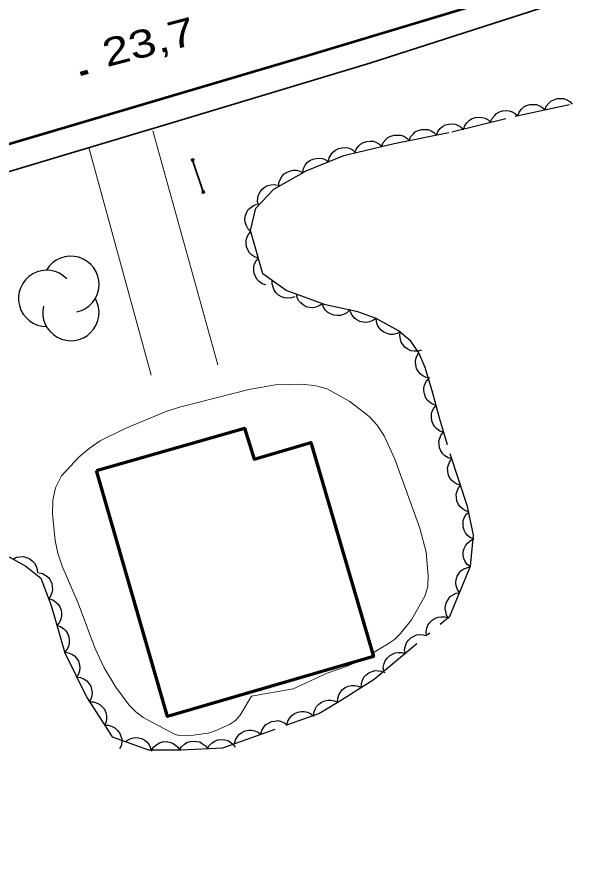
# Model space of a CAD drawing. Extents: x 356765 to 358572, y 5103174 to 5104650.
# Drawn here: x 357794.34 to 357824.26, y 5103943.46 to 5103988.63 of the extents above; entities that cross this region are included whole.
import ezdxf

# ---------------------------------------------------------------- set-up
doc = ezdxf.new("R2010")
doc.units = 0
doc.header["$LTSCALE"] = 0.6
doc.linetypes.add('DOT_DASHED', pattern=[7.7, 5, -1.2, 0.3, -1.2])
for name, color, linetype, lineweight in [('19', 7, 'Continuous', 13), ('2', 7, 'Continuous', 13), ('21', 7, 'Continuous', 53), ('22', 7, 'Continuous', 35), ('3', 7, 'Continuous', 140), ('31', 7, 'Continuous', 70), ('36', 7, 'Continuous', 13), ('44', 7, 'Continuous', 25)]:
    doc.layers.add(name, color=color, linetype=linetype, lineweight=lineweight)

msp = doc.modelspace()

# ---------------------------------------------------------------- linework, layer by layer
at = {"layer": '19'}
for p, q in [((357801.67, 5103982.49), (357805.17, 5103969.88)), ((357801.57, 5103969.32), (357798.22, 5103981.58))]:
    msp.add_line(p, q, dxfattribs=at)
at = {"layer": '2'}
for points in [[(357806.99, 5103952.03), (357806.38, 5103951.01), (357806.12, 5103950.72), (357805.8, 5103950.5), (357805.03, 5103950.16), (357804.64, 5103950.04), (357803.86, 5103949.92), (357803.12, 5103949.9), (357802.83, 5103949.98), (357801.15, 5103950.88), (357800.76, 5103951.18), (357800.39, 5103951.55), (357799.67, 5103952.51), (357799.05, 5103953.55), (357798.54, 5103954.63), (357797.65, 5103957.04), (357796.78, 5103959.04), (357796.56, 5103959.73), (357796.41, 5103960.42), (357796.26, 5103961.84), (357796.28, 5103962.58), (357796.43, 5103963.26), (357796.75, 5103963.9), (357797.7, 5103964.92), (357798.23, 5103965.38), (357798.83, 5103965.79), (357800.18, 5103966.44), (357802.42, 5103967.38), (357803.18, 5103967.62), (357806.84, 5103968.55), (357808.28, 5103968.8), (357809.68, 5103968.84), (357810.37, 5103968.76), (357811.06, 5103968.58), (357812.27, 5103967.91), (357813.32, 5103967.09), (357813.75, 5103966.62), (357814.12, 5103966.05), (357814.71, 5103964.8), (357816.04, 5103961.08), (357816.38, 5103959.79), (357816.5, 5103958.51), (357816.47, 5103957.96), (357816.33, 5103957.45), (357815.59, 5103956.15), (357815.01, 5103955.4), (357814.68, 5103955.08), (357814.31, 5103954.83), (357813.5, 5103954.35)], [(357812.82, 5103953.95), (357812.79, 5103953.93), (357812.1, 5103953.63), (357811.06, 5103953.26), (357809.22, 5103952.43), (357806.99, 5103952.03)]]:
    msp.add_lwpolyline(points, dxfattribs=at)
at = {"layer": '21'}
msp.add_lwpolyline([(357861.81, 5104005.16), (357849.29, 5104000.32), (357839.84, 5103996.55), (357827.79, 5103992.05), (357818.78, 5103989.17), (357809.94, 5103986.51), (357799.82, 5103983.5), (357791.18, 5103980.96), (357773.86, 5103976.18), (357750.32, 5103970.73), (357747.82, 5103970.18), (357735.23, 5103967.55), (357724.5, 5103965.08), (357711.57, 5103962.2), (357690.8, 5103957.59), (357678.36, 5103954.94), (357640.5, 5103946.09)], dxfattribs=at)
at = {"layer": '22'}
msp.add_lwpolyline([(357854.01, 5104000.38), (357844.1, 5103996.66), (357833.56, 5103992.87), (357823.57, 5103989.42), (357813.35, 5103986.13), (357803.23, 5103983.08), (357792.24, 5103979.79), (357781.87, 5103976.69), (357769.45, 5103973.63), (357757.47, 5103970.99), (357744.74, 5103968.09), (357732.63, 5103965.47), (357721.21, 5103962.9), (357709.07, 5103960.19), (357697.62, 5103957.74), (357696.62, 5103957.53), (357693.84, 5103956.93), (357685.1, 5103955.04), (357676.27, 5103952.93), (357672.32, 5103952), (357660.23, 5103949.32), (357647.75, 5103946.51), (357634.21, 5103943.46)], dxfattribs=at)
at = {"layer": '3'}
msp.add_line((357797.77, 5103985.55), (357798.16, 5103985.66), dxfattribs=at)
at = {"layer": '31'}
msp.add_lwpolyline([(357798.64, 5103964.18), (357806.61, 5103966.46), (357807.13, 5103964.8), (357810.18, 5103965.69), (357813.55, 5103954.16), (357802.45, 5103950.93), (357798.64, 5103964.18)], close=True, dxfattribs=at)
at = {"layer": '36', "lineweight": 35}
msp.add_line((357803.81, 5103980.91), (357804.38, 5103979.19), dxfattribs=at)
for centre in [(357803.8144, 5103980.9118), (357804.3844, 5103979.1918)]:
    msp.add_circle(centre, 0.0604, dxfattribs=at)
at = {"layer": '44'}
for points in [[(357822.79, 5103983.62), (357822.86, 5103983.81), (357822.99, 5103983.97), (357823.11, 5103984.08), (357823.27, 5103984.16), (357823.44, 5103984.22), (357823.64, 5103984.23), (357823.8, 5103984.22), (357823.96, 5103984.15), (357824.12, 5103984.06), (357824.25, 5103983.93)], [(357821.32, 5103983.3), (357821.4, 5103983.49), (357821.53, 5103983.65), (357821.64, 5103983.77), (357821.8, 5103983.85), (357821.98, 5103983.9), (357822.17, 5103983.91), (357822.33, 5103983.9), (357822.5, 5103983.84), (357822.66, 5103983.74), (357822.79, 5103983.62)], [(357819.86, 5103982.95), (357819.93, 5103983.14), (357820.06, 5103983.3), (357820.17, 5103983.42), (357820.33, 5103983.51), (357820.5, 5103983.56), (357820.69, 5103983.58), (357820.86, 5103983.57), (357821.02, 5103983.51), (357821.19, 5103983.42), (357821.32, 5103983.3)], [(357816.94, 5103982.26), (357817.02, 5103982.45), (357817.15, 5103982.61), (357817.27, 5103982.72), (357817.43, 5103982.8), (357817.61, 5103982.85), (357817.8, 5103982.86), (357817.96, 5103982.85), (357818.12, 5103982.78), (357818.28, 5103982.69), (357818.41, 5103982.56)], [(357818.41, 5103982.59), (357818.48, 5103982.78), (357818.6, 5103982.94), (357818.72, 5103983.06), (357818.87, 5103983.15), (357819.05, 5103983.21), (357819.24, 5103983.22), (357819.4, 5103983.21), (357819.57, 5103983.16), (357819.73, 5103983.07), (357819.86, 5103982.95)], [(357815.47, 5103981.96), (357815.55, 5103982.16), (357815.68, 5103982.31), (357815.8, 5103982.43), (357815.96, 5103982.5), (357816.14, 5103982.56), (357816.33, 5103982.56), (357816.49, 5103982.55), (357816.65, 5103982.48), (357816.81, 5103982.39), (357816.94, 5103982.26)], [(357812.55, 5103981.3), (357812.62, 5103981.5), (357812.75, 5103981.66), (357812.86, 5103981.77), (357813.02, 5103981.86), (357813.19, 5103981.91), (357813.38, 5103981.92), (357813.55, 5103981.92), (357813.71, 5103981.86), (357813.87, 5103981.77), (357814.01, 5103981.64)], [(357814, 5103981.66), (357814.08, 5103981.86), (357814.21, 5103982.01), (357814.33, 5103982.13), (357814.49, 5103982.2), (357814.67, 5103982.26), (357814.86, 5103982.26), (357815.02, 5103982.25), (357815.18, 5103982.19), (357815.34, 5103982.09), (357815.47, 5103981.96)], [(357811.13, 5103980.82), (357811.17, 5103981.03), (357811.27, 5103981.21), (357811.37, 5103981.34), (357811.51, 5103981.45), (357811.67, 5103981.53), (357811.86, 5103981.57), (357812.02, 5103981.59), (357812.19, 5103981.56), (357812.37, 5103981.49), (357812.52, 5103981.39)], [(357809.74, 5103980.26), (357809.78, 5103980.46), (357809.88, 5103980.64), (357809.98, 5103980.77), (357810.12, 5103980.88), (357810.28, 5103980.96), (357810.47, 5103981), (357810.63, 5103981.02), (357810.81, 5103980.99), (357810.98, 5103980.92), (357811.13, 5103980.82)], [(357808.45, 5103979.49), (357808.46, 5103979.7), (357808.54, 5103979.89), (357808.62, 5103980.03), (357808.74, 5103980.16), (357808.9, 5103980.26), (357809.08, 5103980.33), (357809.23, 5103980.37), (357809.41, 5103980.36), (357809.59, 5103980.31), (357809.75, 5103980.23)], [(357807.36, 5103978.48), (357807.31, 5103978.68), (357807.33, 5103978.88), (357807.36, 5103979.04), (357807.45, 5103979.2), (357807.56, 5103979.34), (357807.72, 5103979.46), (357807.86, 5103979.54), (357808.03, 5103979.58), (357808.21, 5103979.59), (357808.39, 5103979.56)], [(357806.92, 5103977.07), (357806.78, 5103977.22), (357806.69, 5103977.4), (357806.64, 5103977.56), (357806.63, 5103977.74), (357806.66, 5103977.92), (357806.73, 5103978.1), (357806.81, 5103978.24), (357806.94, 5103978.36), (357807.09, 5103978.46), (357807.26, 5103978.53)], [(357807.35, 5103975.63), (357807.15, 5103975.69), (357806.99, 5103975.81), (357806.87, 5103975.92), (357806.78, 5103976.07), (357806.71, 5103976.24), (357806.69, 5103976.43), (357806.69, 5103976.6), (357806.74, 5103976.77), (357806.83, 5103976.93), (357806.94, 5103977.07)], [(357807.76, 5103974.18), (357807.56, 5103974.25), (357807.4, 5103974.37), (357807.28, 5103974.48), (357807.19, 5103974.63), (357807.12, 5103974.8), (357807.1, 5103974.99), (357807.1, 5103975.15), (357807.15, 5103975.32), (357807.24, 5103975.49), (357807.35, 5103975.63)], [(357809.32, 5103973.55), (357809.13, 5103973.48), (357808.93, 5103973.47), (357808.76, 5103973.48), (357808.6, 5103973.54), (357808.44, 5103973.63), (357808.3, 5103973.77), (357808.2, 5103973.9), (357808.14, 5103974.06), (357808.1, 5103974.24), (357808.1, 5103974.42)], [(357810.8, 5103973.17), (357810.63, 5103973.05), (357810.44, 5103972.98), (357810.28, 5103972.95), (357810.1, 5103972.97), (357809.93, 5103973.01), (357809.76, 5103973.11), (357809.63, 5103973.21), (357809.52, 5103973.35), (357809.44, 5103973.51), (357809.4, 5103973.69)], [(357812.26, 5103972.83), (357812.11, 5103972.68), (357811.93, 5103972.59), (357811.77, 5103972.54), (357811.6, 5103972.53), (357811.41, 5103972.55), (357811.24, 5103972.62), (357811.09, 5103972.7), (357810.97, 5103972.83), (357810.86, 5103972.98), (357810.8, 5103973.15)], [(357813.69, 5103972.38), (357813.52, 5103972.26), (357813.33, 5103972.19), (357813.17, 5103972.16), (357812.99, 5103972.17), (357812.82, 5103972.22), (357812.65, 5103972.31), (357812.52, 5103972.4), (357812.41, 5103972.55), (357812.32, 5103972.71), (357812.28, 5103972.88)], [(357815, 5103971.65), (357814.82, 5103971.56), (357814.62, 5103971.52), (357814.45, 5103971.52), (357814.28, 5103971.56), (357814.11, 5103971.63), (357813.96, 5103971.75), (357813.85, 5103971.87), (357813.77, 5103972.02), (357813.71, 5103972.2), (357813.69, 5103972.38)], [(357816.14, 5103970.67), (357815.94, 5103970.61), (357815.74, 5103970.62), (357815.57, 5103970.64), (357815.41, 5103970.72), (357815.26, 5103970.82), (357815.14, 5103970.97), (357815.05, 5103971.1), (357815, 5103971.27), (357814.97, 5103971.46), (357814.99, 5103971.63)], [(357816.59, 5103969.16), (357816.39, 5103969.2), (357816.21, 5103969.29), (357816.07, 5103969.39), (357815.96, 5103969.53), (357815.87, 5103969.69), (357815.83, 5103969.87), (357815.81, 5103970.04), (357815.84, 5103970.21), (357815.9, 5103970.38), (357815.99, 5103970.54)], [(357816.93, 5103967.69), (357816.73, 5103967.76), (357816.56, 5103967.87), (357816.44, 5103967.98), (357816.35, 5103968.14), (357816.29, 5103968.31), (357816.26, 5103968.5), (357816.26, 5103968.66), (357816.32, 5103968.83), (357816.4, 5103968.99), (357816.51, 5103969.13)], [(357817.33, 5103966.25), (357817.13, 5103966.31), (357816.97, 5103966.43), (357816.85, 5103966.54), (357816.76, 5103966.69), (357816.69, 5103966.87), (357816.67, 5103967.06), (357816.67, 5103967.22), (357816.72, 5103967.39), (357816.81, 5103967.55), (357816.93, 5103967.69)], [(357817.77, 5103964.81), (357817.57, 5103964.87), (357817.4, 5103964.98), (357817.28, 5103965.09), (357817.18, 5103965.24), (357817.11, 5103965.41), (357817.08, 5103965.6), (357817.07, 5103965.76), (357817.12, 5103965.93), (357817.2, 5103966.1), (357817.31, 5103966.24)], [(357818.24, 5103963.39), (357818.04, 5103963.45), (357817.87, 5103963.56), (357817.75, 5103963.66), (357817.65, 5103963.81), (357817.58, 5103963.98), (357817.55, 5103964.17), (357817.54, 5103964.33), (357817.59, 5103964.5), (357817.66, 5103964.67), (357817.77, 5103964.81)], [(357818.71, 5103961.96), (357818.51, 5103962.02), (357818.34, 5103962.13), (357818.21, 5103962.24), (357818.12, 5103962.39), (357818.04, 5103962.56), (357818.02, 5103962.74), (357818.01, 5103962.91), (357818.06, 5103963.08), (357818.13, 5103963.25), (357818.24, 5103963.39)], [(357818.97, 5103960.48), (357818.78, 5103960.56), (357818.62, 5103960.69), (357818.51, 5103960.82), (357818.43, 5103960.97), (357818.38, 5103961.15), (357818.38, 5103961.34), (357818.39, 5103961.5), (357818.45, 5103961.67), (357818.55, 5103961.83), (357818.68, 5103961.95)], [(357818.77, 5103958.99), (357818.6, 5103959.12), (357818.49, 5103959.29), (357818.42, 5103959.44), (357818.39, 5103959.61), (357818.39, 5103959.8), (357818.44, 5103959.98), (357818.5, 5103960.13), (357818.61, 5103960.27), (357818.75, 5103960.39), (357818.91, 5103960.48)], [(357794.15, 5103959.41), (357794.33, 5103959.51), (357794.53, 5103959.54), (357794.7, 5103959.55), (357794.87, 5103959.5), (357795.04, 5103959.43), (357795.19, 5103959.31), (357795.3, 5103959.19), (357795.38, 5103959.04), (357795.44, 5103958.86), (357795.46, 5103958.68)], [(357818.18, 5103957.6), (357818.07, 5103957.78), (357818.01, 5103957.97), (357817.98, 5103958.14), (357818.01, 5103958.31), (357818.06, 5103958.49), (357818.16, 5103958.65), (357818.26, 5103958.78), (357818.41, 5103958.88), (357818.58, 5103958.95), (357818.75, 5103958.99)], [(357795.53, 5103958.68), (357795.73, 5103958.63), (357795.91, 5103958.53), (357796.04, 5103958.43), (357796.14, 5103958.28), (357796.22, 5103958.12), (357796.25, 5103957.93), (357796.27, 5103957.76), (357796.23, 5103957.59), (357796.16, 5103957.42), (357796.05, 5103957.27)], [(357817.61, 5103956.22), (357817.49, 5103956.39), (357817.44, 5103956.59), (357817.41, 5103956.75), (357817.43, 5103956.92), (357817.49, 5103957.1), (357817.59, 5103957.26), (357817.69, 5103957.39), (357817.84, 5103957.49), (357818.01, 5103957.57), (357818.18, 5103957.6)], [(357796.08, 5103957.28), (357796.28, 5103957.22), (357796.45, 5103957.1), (357796.57, 5103956.99), (357796.66, 5103956.84), (357796.73, 5103956.67), (357796.75, 5103956.48), (357796.75, 5103956.32), (357796.7, 5103956.15), (357796.62, 5103955.98), (357796.5, 5103955.84)], [(357816.41, 5103955.29), (357816.39, 5103955.5), (357816.43, 5103955.7), (357816.48, 5103955.86), (357816.58, 5103956), (357816.71, 5103956.13), (357816.88, 5103956.23), (357817.03, 5103956.29), (357817.2, 5103956.31), (357817.39, 5103956.3), (357817.56, 5103956.26)], [(357796.5, 5103955.84), (357796.7, 5103955.78), (357796.87, 5103955.66), (357796.99, 5103955.55), (357797.08, 5103955.4), (357797.15, 5103955.23), (357797.17, 5103955.04), (357797.17, 5103954.88), (357797.12, 5103954.71), (357797.03, 5103954.54), (357796.92, 5103954.4)], [(357815.26, 5103954.33), (357815.23, 5103954.54), (357815.27, 5103954.74), (357815.33, 5103954.9), (357815.43, 5103955.04), (357815.56, 5103955.17), (357815.73, 5103955.27), (357815.87, 5103955.33), (357816.05, 5103955.35), (357816.23, 5103955.34), (357816.41, 5103955.29)], [(357796.91, 5103954.4), (357797.12, 5103954.37), (357797.31, 5103954.29), (357797.45, 5103954.2), (357797.56, 5103954.07), (357797.66, 5103953.91), (357797.71, 5103953.72), (357797.74, 5103953.56), (357797.72, 5103953.39), (357797.67, 5103953.21), (357797.58, 5103953.06)], [(357814.1, 5103953.37), (357814.08, 5103953.58), (357814.12, 5103953.78), (357814.18, 5103953.93), (357814.28, 5103954.08), (357814.41, 5103954.21), (357814.57, 5103954.3), (357814.72, 5103954.37), (357814.9, 5103954.39), (357815.08, 5103954.38), (357815.26, 5103954.33)], [(357797.58, 5103953.06), (357797.78, 5103953.03), (357797.97, 5103952.94), (357798.11, 5103952.85), (357798.22, 5103952.72), (357798.32, 5103952.56), (357798.37, 5103952.38), (357798.4, 5103952.22), (357798.38, 5103952.04), (357798.33, 5103951.87), (357798.24, 5103951.71)], [(357812.89, 5103952.5), (357812.9, 5103952.71), (357812.96, 5103952.9), (357813.03, 5103953.05), (357813.15, 5103953.18), (357813.3, 5103953.29), (357813.48, 5103953.36), (357813.63, 5103953.41), (357813.81, 5103953.4), (357813.99, 5103953.37), (357814.16, 5103953.3)], [(357811.62, 5103951.7), (357811.63, 5103951.91), (357811.69, 5103952.1), (357811.77, 5103952.25), (357811.88, 5103952.38), (357812.03, 5103952.49), (357812.21, 5103952.56), (357812.37, 5103952.61), (357812.54, 5103952.6), (357812.72, 5103952.57), (357812.89, 5103952.5)], [(357798.26, 5103951.72), (357798.47, 5103951.72), (357798.67, 5103951.66), (357798.82, 5103951.58), (357798.94, 5103951.46), (357799.06, 5103951.32), (357799.13, 5103951.14), (357799.18, 5103950.99), (357799.18, 5103950.81), (357799.15, 5103950.63), (357799.07, 5103950.46)], [(357810.33, 5103950.93), (357810.34, 5103951.14), (357810.41, 5103951.33), (357810.49, 5103951.47), (357810.61, 5103951.6), (357810.76, 5103951.71), (357810.94, 5103951.78), (357811.1, 5103951.82), (357811.27, 5103951.82), (357811.45, 5103951.78), (357811.62, 5103951.7)], [(357808.89, 5103950.48), (357808.94, 5103950.69), (357809.05, 5103950.86), (357809.15, 5103950.99), (357809.3, 5103951.09), (357809.47, 5103951.16), (357809.66, 5103951.2), (357809.82, 5103951.21), (357809.99, 5103951.17), (357810.16, 5103951.09), (357810.31, 5103950.99)], [(357799.07, 5103950.46), (357799.28, 5103950.46), (357799.48, 5103950.39), (357799.63, 5103950.32), (357799.75, 5103950.2), (357799.87, 5103950.06), (357799.94, 5103949.88), (357799.99, 5103949.72), (357799.99, 5103949.55), (357799.96, 5103949.36), (357799.88, 5103949.2)], [(357807.48, 5103949.98), (357807.53, 5103950.18), (357807.64, 5103950.36), (357807.74, 5103950.48), (357807.89, 5103950.58), (357808.05, 5103950.66), (357808.24, 5103950.69), (357808.4, 5103950.71), (357808.58, 5103950.66), (357808.75, 5103950.59), (357808.89, 5103950.48)], [(357806.07, 5103949.48), (357806.12, 5103949.68), (357806.22, 5103949.85), (357806.33, 5103949.98), (357806.47, 5103950.08), (357806.64, 5103950.16), (357806.83, 5103950.19), (357806.99, 5103950.2), (357807.16, 5103950.16), (357807.33, 5103950.09), (357807.48, 5103949.98)], [(357800.19, 5103949.58), (357800.35, 5103949.7), (357800.55, 5103949.77), (357800.71, 5103949.8), (357800.88, 5103949.79), (357801.06, 5103949.74), (357801.23, 5103949.65), (357801.36, 5103949.55), (357801.47, 5103949.41), (357801.55, 5103949.25), (357801.6, 5103949.07)], [(357801.61, 5103949.13), (357801.73, 5103949.3), (357801.88, 5103949.43), (357802.02, 5103949.52), (357802.19, 5103949.56), (357802.38, 5103949.58), (357802.57, 5103949.55), (357802.72, 5103949.5), (357802.87, 5103949.4), (357803.01, 5103949.28), (357803.11, 5103949.13)], [(357803.11, 5103949.13), (357803.22, 5103949.3), (357803.37, 5103949.44), (357803.5, 5103949.53), (357803.67, 5103949.59), (357803.85, 5103949.61), (357804.04, 5103949.59), (357804.2, 5103949.56), (357804.35, 5103949.47), (357804.5, 5103949.35), (357804.61, 5103949.21)], [(357804.61, 5103949.21), (357804.71, 5103949.38), (357804.86, 5103949.52), (357805, 5103949.61), (357805.17, 5103949.67), (357805.35, 5103949.69), (357805.54, 5103949.67), (357805.7, 5103949.64), (357805.85, 5103949.55), (357805.99, 5103949.43), (357806.1, 5103949.29)]]:
    msp.add_lwpolyline(points, dxfattribs=at)
at = {"layer": '44', "linetype": 'DOT_DASHED'}
for points in [[(357810.96, 5103973.11), (357808.85, 5103973.89), (357807.59, 5103974.79), (357806.93, 5103977.11), (357807.21, 5103978.32), (357808.18, 5103979.34), (357809.92, 5103980.33), (357811.95, 5103981.16), (357814.67, 5103981.8), (357817.77, 5103982.43), (357821.18, 5103983.27), (357824.98, 5103984.09)], [(357793.63, 5103959.7), (357794.83, 5103959.03), (357795.64, 5103958.38), (357796.19, 5103956.91), (357796.93, 5103954.37), (357798.12, 5103951.95), (357799.48, 5103949.83), (357801.44, 5103949.13), (357803.2, 5103949.13), (357805.43, 5103949.25), (357808.88, 5103950.48), (357810.6, 5103951.09), (357811.78, 5103951.8), (357813.59, 5103952.94), (357817.66, 5103956.34), (357818.77, 5103959.03), (357818.93, 5103960.7), (357818.62, 5103962.24), (357817.53, 5103965.56), (357817.13, 5103966.96), (357816.74, 5103968.35), (357816.34, 5103969.74), (357816, 5103970.52), (357815.57, 5103971.15), (357814.9, 5103971.71), (357813.69, 5103972.38), (357812.71, 5103972.73), (357810.96, 5103973.11)]]:
    msp.add_lwpolyline(points, dxfattribs=at)
at = {"layer": '44'}
for centre, start, end in [((357797.2538, 5103974.2132), 282.26917, 149.72626), ((357795.9488, 5103973.4545), 44.11537, 269.80396), ((357797.2538, 5103972.6957), 166.93686, 29.62122)]:
    msp.add_arc(centre, 1.5174, start, end, dxfattribs=at)

# ---------------------------------------------------------------- texts
at = {"layer": '3', "width": 1.3}
msp.add_text('23,7   ', height=1.5, rotation=14.619, dxfattribs=at).set_placement((357799.18, 5103985.91))

doc.saveas('drawing.dxf')
